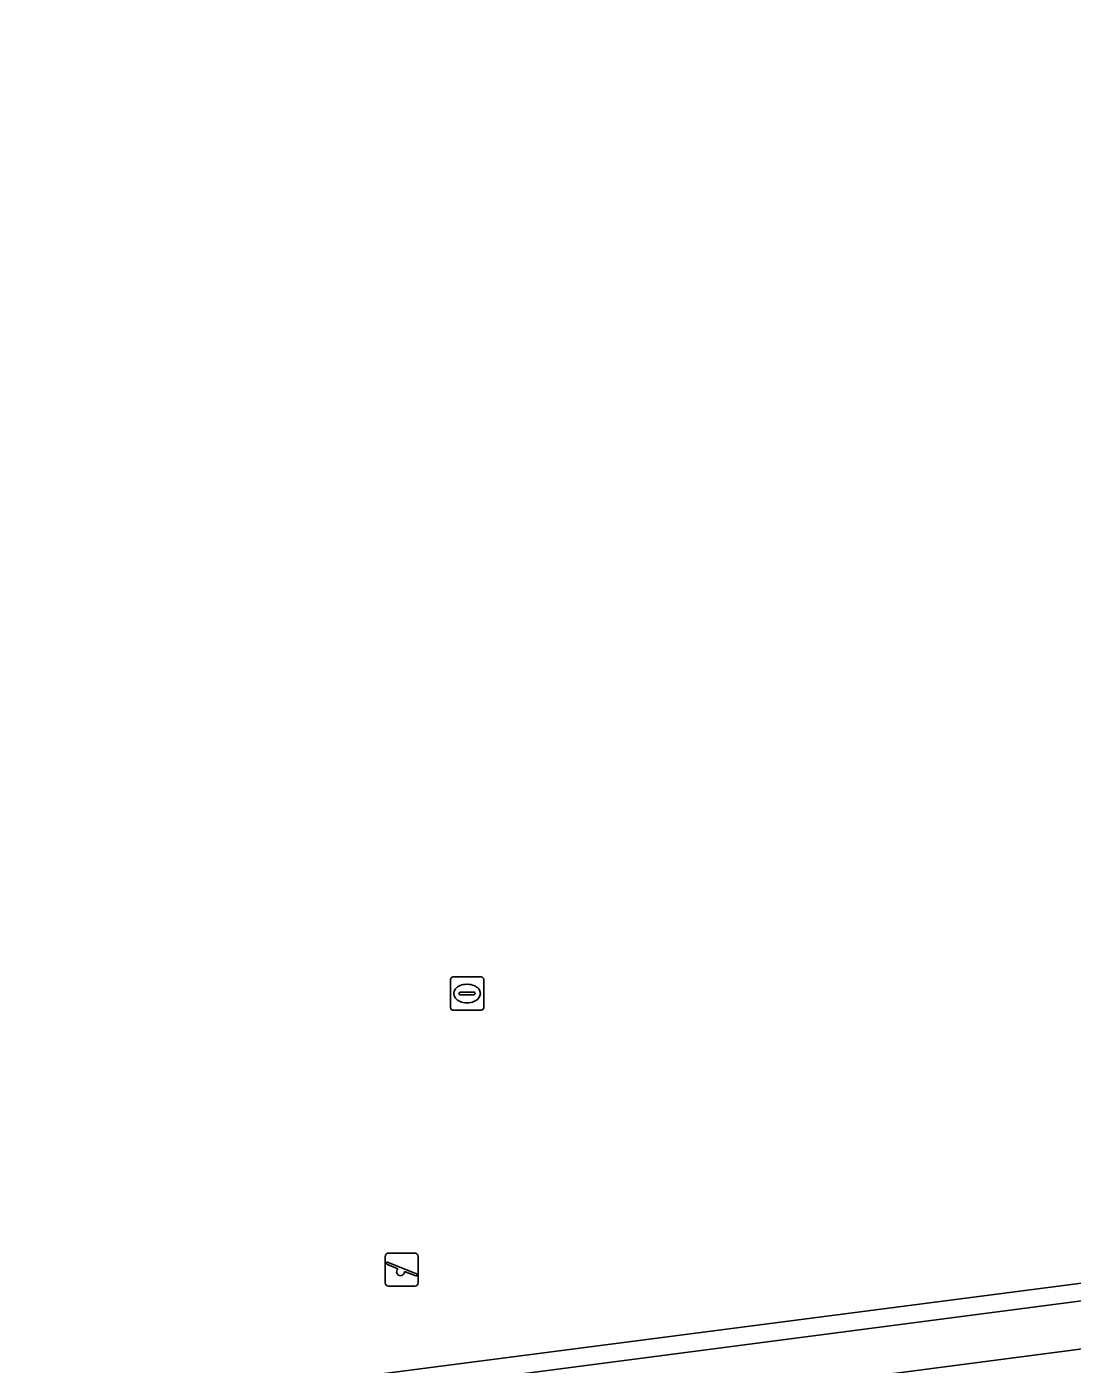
# Model space of a CAD drawing. Extents: x 162157 to 163165, y 378998 to 380775.
# Drawn here: x 162211.49 to 162243, y 379903.75 to 379944.07 of the extents above; entities that cross this region are included whole.
import ezdxf

# ---------------------------------------------------------------- set-up
doc = ezdxf.new("R2010")
doc.units = 0
for name, color, linetype in [('IMGEO_Hek', 7, 'Continuous'), ('IMGEO_Speelvoorziening', 7, 'Continuous'), ('IMGEO_Voetpad_open', 7, 'Continuous'), ('IMGEO_Waterleidingput', 7, 'Continuous')]:
    doc.layers.add(name, color=color, linetype=linetype)

msp = doc.modelspace()

# ---------------------------------------------------------------- linework, layer by layer
at = {"layer": 'IMGEO_Hek'}
msp.add_lwpolyline([(162173.533, 380005.695), (162205.626, 380009.771), (162244.888, 380014.872), (162258.844, 379907.693), (162184.422, 379897.986)], dxfattribs=at)
at = {"layer": 'IMGEO_Speelvoorziening'}
for p, q in [((162222.293, 379906.205), (162222.293, 379907.005)), ((162222.293, 379907.005), (162222.293, 379906.205)), ((162222.362, 379906.83), (162223.238, 379906.477)), ((162222.393, 379907.105), (162223.183, 379907.105)), ((162223.183, 379907.105), (162222.393, 379907.105)), ((162223.283, 379907.005), (162223.283, 379906.205)), ((162223.283, 379906.205), (162223.283, 379907.005)), ((162222.676, 379906.633), (162222.337, 379906.77)), ((162223.214, 379906.417), (162222.874, 379906.554)), ((162223.183, 379906.105), (162222.393, 379906.105)), ((162222.393, 379906.105), (162223.183, 379906.105))]:
    msp.add_line(p, q, dxfattribs=at)
for centre, radius, start, end in [((162222.393, 379907.005), 0.1, 90, 180), ((162222.393, 379907.005), 0.1, 90, 180), ((162222.35, 379906.8), 0.0327, 68.078, 248.078), ((162223.183, 379907.005), 0.1, 0, 90), ((162223.183, 379907.005), 0.1, 360, 90), ((162222.755, 379906.543), 0.12, 130.9928, 5.1632), ((162223.226, 379906.447), 0.0327, 248.078, 68.078), ((162222.393, 379906.205), 0.1, 180, 270), ((162222.393, 379906.205), 0.1, 180, 270), ((162223.183, 379906.205), 0.1, 270, 0), ((162223.183, 379906.205), 0.1, 270, 0)]:
    msp.add_arc(centre, radius, start, end, dxfattribs=at)
at = {"layer": 'IMGEO_Voetpad_open'}
for points in [[(162244.437, 380014.271), (162173.941, 380005.129), (162180.769, 379952.906), (162187.814, 379899.013), (162258.256, 379908.139), (162244.437, 380014.271)], [(162255.213, 379939.286), (162257.417, 379922.389), (162259.027, 379910.04), (162259.522, 379906.335), (162259.47, 379906.329), (162190.515, 379897.328)]]:
    msp.add_lwpolyline(points, dxfattribs=at)
at = {"layer": 'IMGEO_Waterleidingput'}
for p, q in [((162224.259, 379914.502), (162224.259, 379915.354)), ((162224.334, 379915.428), (162225.186, 379915.428)), ((162225.26, 379915.354), (162225.26, 379914.502)), ((162224.518, 379914.922), (162224.518, 379914.934)), ((162224.956, 379914.885), (162224.558, 379914.885)), ((162224.561, 379914.971), (162224.959, 379914.971)), ((162224.747, 379915.208), (162224.772, 379915.208)), ((162225.002, 379914.934), (162225.002, 379914.922)), ((162224.77, 379914.648), (162224.745, 379914.648)), ((162225.186, 379914.428), (162224.334, 379914.428))]:
    msp.add_line(p, q, dxfattribs=at)
for points in [[(162224.259, 379914.502), (162224.259, 379915.354)], [(162224.334, 379915.428), (162225.186, 379915.428)], [(162225.26, 379915.354), (162225.26, 379914.502)], [(162225.186, 379914.428), (162224.334, 379914.428)]]:
    msp.add_lwpolyline(points, dxfattribs=at)
for centre, radius, start, end in [((162224.336, 379915.352), 0.0765, 91.552, 178.448), ((162224.336, 379915.352), 0.0765, 91.552, 178.448), ((162225.184, 379915.352), 0.0765, 1.552, 88.448), ((162225.184, 379915.352), 0.0765, 1.552, 88.448), ((162224.558, 379914.931), 0.0403, 85.8775, 175.7526), ((162224.555, 379914.921), 0.0366, 178.938, 274.7102), ((162224.959, 379914.928), 0.043, 264.8664, 352.4533), ((162224.963, 379914.933), 0.0386, 1.7309, 96.639), ((162224.336, 379914.504), 0.0765, 181.552, 268.448), ((162224.336, 379914.504), 0.0765, 181.552, 268.448), ((162225.184, 379914.504), 0.0765, 271.552, 358.448), ((162225.184, 379914.504), 0.0765, 271.552, 358.448)]:
    msp.add_arc(centre, radius, start, end, dxfattribs=at)
for centre, major_axis, ratio, start_param, end_param in [((162224.746, 379914.928), (-0.387, 0.002), 0.722429, 4.712389, 7.853982), ((162224.771, 379914.928), (-0.39, 0.002), 0.717154, 1.570796, 4.712389)]:
    msp.add_ellipse(centre, major_axis=major_axis, ratio=ratio, start_param=start_param, end_param=end_param, dxfattribs=at)

doc.saveas('drawing.dxf')
